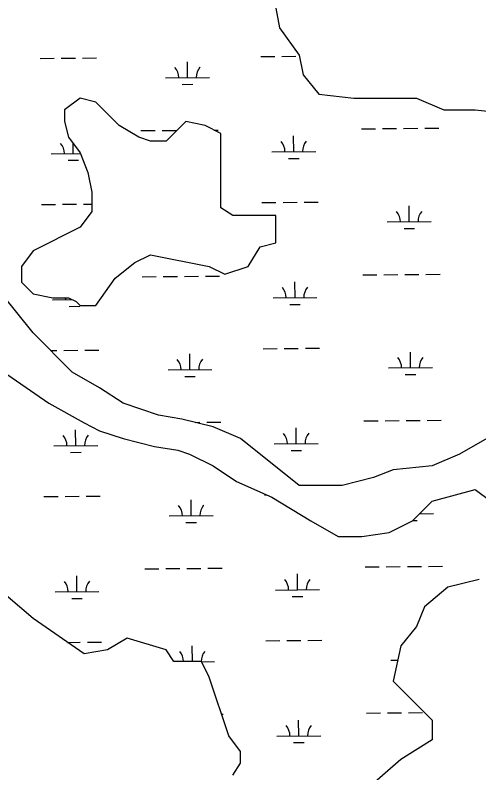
# Model space of a CAD drawing. Extents: x 3568792 to 3606828, y 529143 to 554785.
# Drawn here: x 3597890 to 3598946, y 550602 to 552328 of the extents above; entities that cross this region are included whole.
import ezdxf

# ---------------------------------------------------------------- set-up
doc = ezdxf.new("R2010")
doc.units = 0
doc.layers.add('V-TOPO-SHOR', color=7, linetype='Continuous')
doc.layers.add('V-WETL-SWMP', color=7, linetype='Continuous')

msp = doc.modelspace()

# ---------------------------------------------------------------- linework, layer by layer
at = {"layer": 'V-TOPO-SHOR'}
for p, q in [((3598483.3, 552343.4), (3598492.2, 552298.9)), ((3598492.2, 552298.9), (3598536.8, 552236.5)), ((3598536.8, 552236.5), (3598545.7, 552191.9)), ((3598545.7, 552191.9), (3598581.3, 552147.4)), ((3598038.1, 552138.5), (3598002.4, 552111.7)), ((3598073.7, 552129.6), (3598038.1, 552138.5)), ((3598581.3, 552147.4), (3598661.4, 552138.5)), ((3598661.4, 552138.5), (3598803.9, 552138.5)), ((3598803.9, 552138.5), (3598866.3, 552111.7)), ((3598127.1, 552076.1), (3598073.7, 552129.6)), ((3598002.4, 552111.7), (3598002.4, 552085)), ((3598866.3, 552111.7), (3598937.5, 552111.7)), ((3598937.5, 552111.7), (3599017.7, 552102.8)), ((3598002.4, 552085), (3598011.4, 552049.4)), ((3598278.5, 552085), (3598234, 552040.4)), ((3598323, 552076.1), (3598278.5, 552085)), ((3598171.6, 552049.4), (3598127.1, 552076.1)), ((3598358.7, 552058.3), (3598323, 552076.1)), ((3598358.7, 551889), (3598358.7, 552058.3)), ((3598011.4, 552049.4), (3598038.1, 552013.7)), ((3598198.4, 552040.4), (3598171.6, 552049.4)), ((3598234, 552040.4), (3598198.4, 552040.4)), ((3598038.1, 552013.7), (3598055.9, 551969.2)), ((3598055.9, 551969.2), (3598064.8, 551924.6)), ((3598064.8, 551924.6), (3598064.8, 551880)), ((3598064.8, 551880), (3598038.1, 551844.4)), ((3598385.4, 551871.1), (3598358.7, 551889)), ((3598483.3, 551871.1), (3598385.4, 551871.1)), ((3598483.3, 551808.7), (3598483.3, 551871.1)), ((3598038.1, 551844.4), (3597931.2, 551790.9)), ((3598447.7, 551799.8), (3598483.3, 551808.7)), ((3597931.2, 551790.9), (3597904.5, 551755.3)), ((3598421, 551755.3), (3598447.7, 551799.8)), ((3598162.7, 551764.2), (3598198.4, 551782)), ((3598198.4, 551782), (3598331.9, 551755.3)), ((3598118.2, 551728.5), (3598162.7, 551764.2)), ((3597904.5, 551755.3), (3597904.5, 551719.6)), ((3598331.9, 551755.3), (3598367.6, 551737.5)), ((3598367.6, 551737.5), (3598421, 551755.3)), ((3598073.7, 551666.2), (3598118.2, 551728.5)), ((3597904.5, 551719.6), (3597931.2, 551692.9)), ((3597931.2, 551603.8), (3597860, 551692.9)), ((3597931.2, 551692.9), (3597975.7, 551684)), ((3597975.7, 551684), (3598011.4, 551684)), ((3598011.4, 551684), (3598029.2, 551675.1)), ((3598029.2, 551675.1), (3598038.1, 551666.2)), ((3598038.1, 551666.2), (3598073.7, 551666.2)), ((3598020.3, 551514.7), (3597931.2, 551603.8)), ((3598082.6, 551479), (3598020.3, 551514.7)), ((3598136, 551443.4), (3598082.6, 551479)), ((3598216.2, 551416.6), (3598136, 551443.4)), ((3598269.6, 551407.7), (3598216.2, 551416.6)), ((3598340.9, 551389.9), (3598269.6, 551407.7)), ((3598403.2, 551363.2), (3598340.9, 551389.9)), ((3598536.8, 551256.2), (3598403.2, 551363.2)), ((3598964.2, 551363.2), (3598901.9, 551327.5)), ((3598901.9, 551327.5), (3598839.6, 551300.8)), ((3598750.5, 551291.9), (3598706, 551274.1)), ((3598839.6, 551300.8), (3598750.5, 551291.9)), ((3598706, 551274.1), (3598634.7, 551256.2)), ((3598634.7, 551256.2), (3598536.8, 551256.2))]:
    msp.add_line(p, q, dxfattribs=at)
for points in [[(3597851.1, 551523.6), (3597966.8, 551443.4), (3598047, 551398.8), (3598082.6, 551381), (3598136, 551363.2), (3598207.3, 551345.3), (3598260.7, 551336.4), (3598287.4, 551327.5), (3598340.9, 551300.8), (3598394.3, 551265.1), (3598474.4, 551229.5), (3598563.5, 551176), (3598625.8, 551140.4), (3598679.3, 551140.4), (3598741.6, 551149.3), (3598795, 551176), (3598839.6, 551220.6), (3598937.5, 551247.3), (3599008.8, 551193.9)], [(3598946.4, 551042.4), (3598875.2, 551024.5), (3598821.7, 550980), (3598803.9, 550935.4), (3598768.3, 550890.9), (3598750.5, 550810.7), (3598839.6, 550721.5), (3598839.6, 550677), (3598768.3, 550632.4), (3598625.8, 550507.7)], [(3598385.4, 550596.8), (3598403.2, 550623.5), (3598403.2, 550650.2), (3598376.5, 550685.9), (3598331.9, 550819.6), (3598314.1, 550855.2), (3598251.8, 550855.2), (3598234, 550881.9), (3598144.9, 550908.7), (3598100.4, 550881.9), (3598047, 550873), (3597931.2, 550953.2)]]:
    msp.add_lwpolyline(points, dxfattribs=at)
at = {"layer": 'V-WETL-SWMP'}
for p, q in [((3598483.3, 552343.4), (3598492.2, 552298.9)), ((3598492.2, 552298.9), (3598536.8, 552236.5)), ((3597947.3, 552229), (3597979.3, 552229.3)), ((3597995.3, 552229.4), (3598027.3, 552229.7)), ((3598043.3, 552229.8), (3598075.3, 552230.1)), ((3598449.2, 552233.3), (3598481.2, 552233.5)), ((3598497.2, 552233.7), (3598529.2, 552233.9)), ((3598536.8, 552236.5), (3598545.7, 552191.9)), ((3598282.6, 552185.4), (3598282.3, 552221.4)), ((3598545.7, 552191.9), (3598581.3, 552147.4)), ((3598232.6, 552185), (3598332.6, 552185.8)), ((3598270.7, 552169.9), (3598294.7, 552170.1)), ((3598038.1, 552138.5), (3598002.4, 552111.7)), ((3598073.7, 552129.6), (3598038.1, 552138.5)), ((3598581.3, 552147.4), (3598661.4, 552138.5)), ((3598661.4, 552138.5), (3598803.9, 552138.5)), ((3598803.9, 552138.5), (3598866.3, 552111.7)), ((3598127.1, 552076.1), (3598073.7, 552129.6)), ((3598002.4, 552111.7), (3598002.4, 552085)), ((3598866.3, 552111.7), (3598937.5, 552111.7)), ((3598937.5, 552111.7), (3599017.7, 552102.8)), ((3598002.4, 552085), (3598011.4, 552049.4)), ((3598278.5, 552085), (3598234, 552040.4)), ((3598323, 552076.1), (3598278.5, 552085)), ((3598171.6, 552049.4), (3598127.1, 552076.1)), ((3598358.7, 552058.3), (3598323, 552076.1)), ((3598678.6, 552068.7), (3598710.6, 552069)), ((3598726.6, 552069.1), (3598758.6, 552069.4)), ((3598774.6, 552069.5), (3598806.6, 552069.8)), ((3598822.6, 552069.9), (3598854.6, 552070.2)), ((3598176.7, 552064.5), (3598208.7, 552064.7)), ((3598224.7, 552064.9), (3598256.7, 552065.1)), ((3598343.5, 552065.9), (3598352.7, 552065.9)), ((3598358.7, 551889), (3598358.7, 552058.3)), ((3598524.5, 552016.6), (3598524.2, 552052.6)), ((3598011.4, 552049.4), (3598038.1, 552013.7)), ((3598022.6, 552012.4), (3598022.4, 552034.6)), ((3598198.4, 552040.4), (3598171.6, 552049.4)), ((3598234, 552040.4), (3598198.4, 552040.4)), ((3598474.5, 552016.2), (3598574.5, 552017.1)), ((3597972.6, 552012), (3598038.5, 552012.5)), ((3598038.1, 552013.7), (3598055.9, 551969.2)), ((3598512.6, 552001.1), (3598536.6, 552001.3)), ((3598010.7, 551996.9), (3598034.7, 551997.1)), ((3598055.9, 551969.2), (3598064.8, 551924.6)), ((3598064.8, 551924.6), (3598064.8, 551880)), ((3597950.1, 551896.4), (3597982.1, 551896.6)), ((3597998.1, 551896.8), (3598030.1, 551897)), ((3598046.1, 551897.2), (3598064.8, 551897.3)), ((3598452, 551900.6), (3598484, 551900.9)), ((3598500, 551901), (3598532, 551901.3)), ((3598548, 551901.4), (3598580, 551901.7)), ((3598064.8, 551880), (3598038.1, 551844.4)), ((3598385.4, 551871.1), (3598358.7, 551889)), ((3598787.3, 551857), (3598787, 551893)), ((3598483.3, 551871.1), (3598385.4, 551871.1)), ((3598483.3, 551808.7), (3598483.3, 551871.1)), ((3598038.1, 551844.4), (3597931.2, 551790.9)), ((3598737.3, 551856.6), (3598837.3, 551857.4)), ((3598775.4, 551841.5), (3598799.4, 551841.7)), ((3598447.7, 551799.8), (3598483.3, 551808.7)), ((3597931.2, 551790.9), (3597904.5, 551755.3)), ((3598421, 551755.3), (3598447.7, 551799.8)), ((3598162.7, 551764.2), (3598198.4, 551782)), ((3598198.4, 551782), (3598331.9, 551755.3)), ((3598118.2, 551728.5), (3598162.7, 551764.2)), ((3597904.5, 551755.3), (3597904.5, 551719.6)), ((3598331.9, 551755.3), (3598367.6, 551737.5)), ((3598367.6, 551737.5), (3598421, 551755.3)), ((3598073.7, 551666.2), (3598118.2, 551728.5)), ((3598179.5, 551731.8), (3598211.5, 551732.1)), ((3598227.5, 551732.2), (3598259.5, 551732.5)), ((3598275.5, 551732.6), (3598307.5, 551732.9)), ((3598323.5, 551733), (3598355.5, 551733.3)), ((3598681.4, 551736), (3598713.4, 551736.3)), ((3598729.4, 551736.4), (3598761.4, 551736.7)), ((3598777.4, 551736.8), (3598809.4, 551737.1)), ((3598825.4, 551737.2), (3598857.4, 551737.5)), ((3597904.5, 551719.6), (3597931.2, 551692.9)), ((3598527.3, 551684), (3598527, 551720)), ((3597931.2, 551603.8), (3597860, 551692.9)), ((3597931.2, 551692.9), (3597975.7, 551684)), ((3597975.4, 551679.3), (3598019.9, 551679.7)), ((3597975.7, 551684), (3598011.4, 551684)), ((3598011.4, 551684), (3598029.2, 551675.1)), ((3598029.2, 551675.1), (3598038.1, 551666.2)), ((3598477.3, 551683.6), (3598577.3, 551684.4)), ((3598013.5, 551664.2), (3598037.5, 551664.4)), ((3598038.1, 551666.2), (3598073.7, 551666.2)), ((3598515.4, 551668.5), (3598539.4, 551668.7)), ((3598020.3, 551514.7), (3597931.2, 551603.8)), ((3598454.8, 551567.9), (3598486.8, 551568.2)), ((3598502.8, 551568.3), (3598534.8, 551568.6)), ((3598550.8, 551568.7), (3598582.8, 551569)), ((3597971.1, 551563.9), (3597985, 551564)), ((3598001, 551564.1), (3598033, 551564.4)), ((3598049, 551564.5), (3598081, 551564.8)), ((3598288.2, 551520.1), (3598287.9, 551556.1)), ((3598790.1, 551524.3), (3598789.8, 551560.3)), ((3598082.6, 551479), (3598020.3, 551514.7)), ((3598238.2, 551519.7), (3598338.2, 551520.5)), ((3598740.1, 551523.9), (3598840.1, 551524.8)), ((3598276.3, 551504.6), (3598300.3, 551504.8)), ((3598778.2, 551508.8), (3598802.2, 551509)), ((3598136, 551443.4), (3598082.6, 551479)), ((3598216.2, 551416.6), (3598136, 551443.4)), ((3598269.6, 551407.7), (3598216.2, 551416.6)), ((3598340.9, 551389.9), (3598269.6, 551407.7)), ((3598300, 551400.1), (3598310.3, 551400.2)), ((3598326.3, 551400.3), (3598358.3, 551400.6)), ((3598684.2, 551403.4), (3598716.2, 551403.6)), ((3598732.2, 551403.8), (3598764.2, 551404)), ((3598780.2, 551404.2), (3598812.2, 551404.4)), ((3598828.2, 551404.6), (3598860.2, 551404.9)), ((3598028.2, 551347.1), (3598027.9, 551383.1)), ((3598403.2, 551363.2), (3598340.9, 551389.9)), ((3598530.1, 551351.3), (3598529.8, 551387.3)), ((3598536.8, 551256.2), (3598403.2, 551363.2)), ((3598964.2, 551363.2), (3598901.9, 551327.5)), ((3597978.2, 551346.7), (3598078.2, 551347.5)), ((3598480.1, 551350.9), (3598580.1, 551351.7)), ((3598016.3, 551331.6), (3598040.3, 551331.8)), ((3598518.2, 551335.8), (3598542.2, 551336)), ((3598901.9, 551327.5), (3598839.6, 551300.8)), ((3598750.5, 551291.9), (3598706, 551274.1)), ((3598839.6, 551300.8), (3598750.5, 551291.9)), ((3598706, 551274.1), (3598634.7, 551256.2)), ((3598634.7, 551256.2), (3598536.8, 551256.2)), ((3597955.8, 551231), (3597987.8, 551231.3)), ((3598003.8, 551231.4), (3598035.8, 551231.7)), ((3598051.8, 551231.9), (3598083.8, 551232.1)), ((3598291, 551187.4), (3598290.7, 551223.4)), ((3598457.7, 551235.3), (3598461.4, 551235.3)), ((3598241, 551187), (3598341, 551187.9)), ((3598810.8, 551191.8), (3598842.9, 551192.1)), ((3598279.1, 551171.9), (3598303.1, 551172.1)), ((3598795.3, 551176.3), (3598805, 551176.3)), ((3598185.2, 551066.5), (3598217.2, 551066.7)), ((3598233.2, 551066.9), (3598265.2, 551067.1)), ((3598281.2, 551067.3), (3598313.2, 551067.5)), ((3598329.2, 551067.7), (3598361.2, 551068)), ((3598687, 551070.7), (3598719, 551071)), ((3598735, 551071.1), (3598767, 551071.4)), ((3598783, 551071.5), (3598815, 551071.8)), ((3598831, 551071.9), (3598863, 551072.2)), ((3598031, 551014.4), (3598030.7, 551050.4)), ((3598532.9, 551018.7), (3598532.6, 551054.7)), ((3597981, 551014), (3598081, 551014.8)), ((3598482.9, 551018.2), (3598582.9, 551019.1)), ((3598019.1, 550998.9), (3598043.1, 550999.1)), ((3598521, 551003.1), (3598545, 551003.3)), ((3598009.8, 550898.8), (3598038.6, 550899.1)), ((3598054.6, 550899.2), (3598086.6, 550899.5)), ((3598460.5, 550902.6), (3598492.5, 550902.9)), ((3598508.5, 550903), (3598540.5, 550903.3)), ((3598556.5, 550903.4), (3598588.5, 550903.7)), ((3598293.8, 550855.2), (3598293.5, 550890.8)), ((3598314.3, 550854.9), (3598343.8, 550855.2)), ((3598745.7, 550858.6), (3598761.2, 550858.7)), ((3598689.9, 550738), (3598721.9, 550738.3)), ((3598737.9, 550738.4), (3598769.9, 550738.7)), ((3598785.9, 550738.8), (3598817.8, 550739.1)), ((3598360, 550735.3), (3598364, 550735.3)), ((3598535.7, 550686), (3598535.4, 550722)), ((3598485.7, 550685.6), (3598585.7, 550686.4)), ((3598523.8, 550670.5), (3598547.8, 550670.7))]:
    msp.add_line(p, q, dxfattribs=at)
for points in [[(3597851.1, 551523.6), (3597966.8, 551443.4), (3598047, 551398.8), (3598082.6, 551381), (3598136, 551363.2), (3598207.3, 551345.3), (3598260.7, 551336.4), (3598287.4, 551327.5), (3598340.9, 551300.8), (3598394.3, 551265.1), (3598474.4, 551229.5), (3598563.5, 551176), (3598625.8, 551140.4), (3598679.3, 551140.4), (3598741.6, 551149.3), (3598795, 551176), (3598839.6, 551220.6), (3598937.5, 551247.3), (3599008.8, 551193.9)], [(3598946.4, 551042.4), (3598875.2, 551024.5), (3598821.7, 550980), (3598803.9, 550935.4), (3598768.3, 550890.9), (3598750.5, 550810.7), (3598839.6, 550721.5), (3598839.6, 550677), (3598768.3, 550632.4), (3598625.8, 550507.7)], [(3598385.4, 550596.8), (3598403.2, 550623.5), (3598403.2, 550650.2), (3598376.5, 550685.9), (3598331.9, 550819.6), (3598314.1, 550855.2), (3598251.8, 550855.2), (3598234, 550881.9), (3598144.9, 550908.7), (3598100.4, 550881.9), (3598047, 550873), (3597931.2, 550953.2), (3597868.9, 551006.7)]]:
    msp.add_lwpolyline(points, dxfattribs=at)
for centre, start, end in [((3598227.3, 552185.4), 359.7115, 41.2552), ((3598337.8, 552186.4), 139.7115, 181.2552), ((3597967.3, 552012.4), 359.7115, 41.2552), ((3598469.2, 552016.7), 359.7115, 41.2552), ((3598579.7, 552017.6), 139.7115, 181.2552), ((3598732, 551857), 359.7115, 41.2552), ((3598842.5, 551857.9), 139.7115, 181.2552), ((3598472, 551684), 359.7115, 41.2552), ((3598582.5, 551684.9), 139.7115, 181.2552), ((3597970.1, 551679.8), 359.7115, 6.8882), ((3598232.9, 551520.1), 359.7115, 41.2552), ((3598343.4, 551521), 139.7115, 181.2552), ((3598734.8, 551524.3), 359.7115, 41.2552), ((3598845.3, 551525.3), 139.7115, 181.2552), ((3597972.9, 551347.1), 359.7115, 41.2552), ((3598083.4, 551348), 139.7115, 181.2552), ((3598474.8, 551351.3), 359.7115, 41.2552), ((3598585.3, 551352.3), 139.7115, 181.2552), ((3598235.7, 551187.4), 359.7115, 41.2552), ((3598346.2, 551188.4), 139.7115, 181.2552), ((3598848.1, 551192.6), 177.904, 181.2552), ((3597975.8, 551014.4), 359.7115, 41.2552), ((3598086.2, 551015.4), 139.7115, 181.2552), ((3598477.6, 551018.7), 359.7115, 41.2552), ((3598588.1, 551019.6), 139.7115, 181.2552), ((3598238.5, 550854.8), 0.6995, 41.2552), ((3598349, 550855.7), 139.7115, 180.8157), ((3598480.5, 550686), 359.7115, 41.2552), ((3598590.9, 550686.9), 139.7115, 181.2552)]:
    msp.add_arc(centre, 35.2, start, end, dxfattribs=at)

doc.saveas('drawing.dxf')
